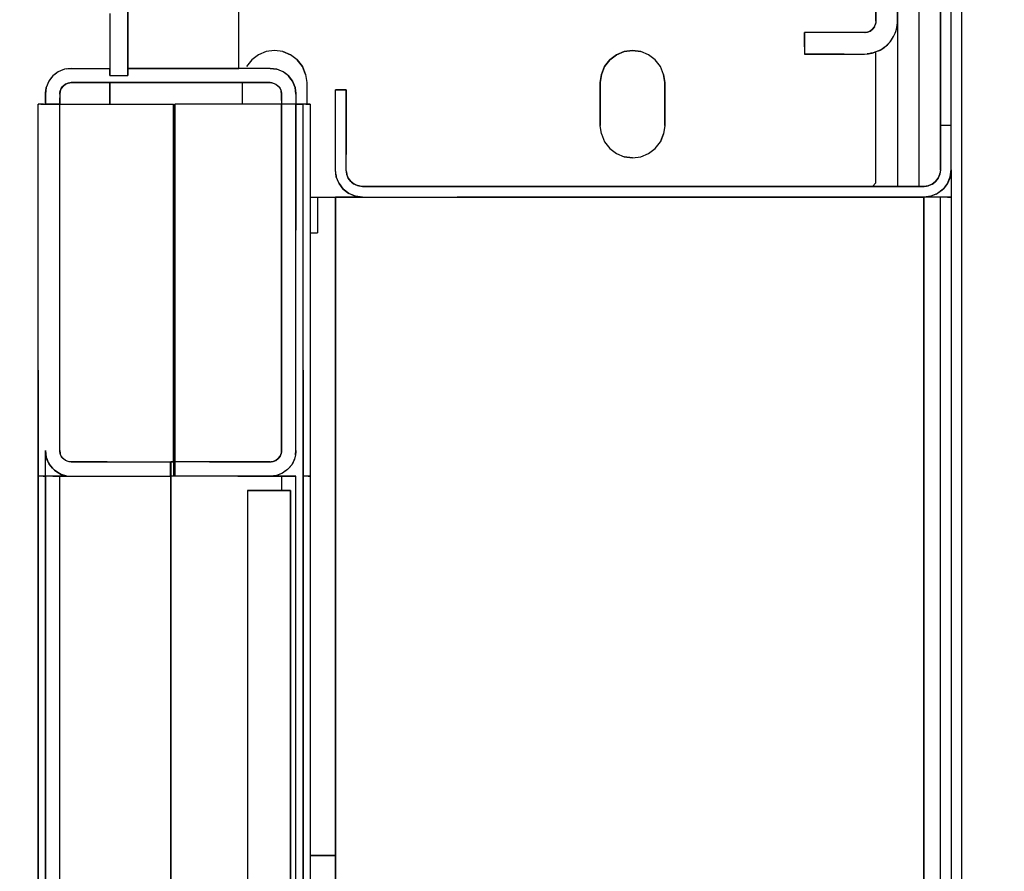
# Model space of a CAD drawing. Extents: x -805 to 3526, y -961 to 1039.
# Tile 379 of 475: x 1259.966 to 1260.104, y 39.404 to 39.523. Entities that reach past the tile are written whole.
import ezdxf

# ---------------------------------------------------------------- set-up
doc = ezdxf.new("R2010")
doc.units = 0
doc.layers.get('0').update_dxf_attribs({"color": 251})
for name, color, linetype in [('TTK-P-Aufzug', 251, 'Continuous'), ('TTK-P-Bahnsteig', 12, 'Continuous'), ('TTK-P-Verm', 251, 'Continuous')]:
    doc.layers.add(name, color=color, linetype=linetype)
doc.layers.add('TTK-P-Treppe unten', color=12, linetype='Continuous', lineweight=25)
doc.styles.add('AKG DIN 6776', font='AKG_DIN67.TTF')
doc.dimstyles.new('TTK', dxfattribs={"dimtxt": 2.5, "dimasz": 2.5, "dimexe": 3.5, "dimexo": 0.1, "dimgap": 1, "dimtad": 1, "dimzin": 0, "dimtxsty": 'AKG DIN 6776', "dimblk": 'OBLIQUE', "dimcen": -0.09, "dimdle": 3, "dimclrd": 256, "dimclre": 256, "dimclrt": 256, "dimadec": 3, "dimazin": 0, "dimtfac": 1, "dimtofl": 0, "dimtmove": 0, "dimatfit": 3, "dimldrblk": 'OBLIQUE', "dimfxl": 7, "dimfxlon": 1, "dimtolj": 1, "dimtzin": 0, "dimlwd": -1, "dimlwe": -1, "dimarcsym": 0})

# ---------------------------------------------------------------- blocks, each defined once
blk = doc.blocks.new('_OBLIQUE')
at = {"color": 0, "linetype": 'ByBlock'}
blk.add_line((-0.5, -0.5), (0.5, 0.5), dxfattribs=at)
blk = doc.blocks.new('*D645')
at = {"layer": 'DEFPOINTS', "color": 0}
for p in [(1259.79808, 39.34555), (1259.49808, 36.0331), (1259.79808, 36.0331)]:
    blk.add_point(p, dxfattribs=at)
at = {"layer": 'TTK-P-Verm'}
for p, q in [((1259.49808, 38.64555), (1259.49808, 39.69555)), ((1259.79808, 38.64555), (1259.79808, 39.69555)), ((1259.19808, 39.34555), (1260.09808, 39.34555))]:
    blk.add_line(p, q, dxfattribs=at)
at = {"layer": 'TTK-P-Verm', "xscale": 0.25, "yscale": 0.25, "zscale": 0.25, "rotation": 180}
blk.add_blockref('_OBLIQUE', (1259.49808, 39.34555), dxfattribs=at)
at = {"layer": 'TTK-P-Verm', "xscale": 0.25, "yscale": 0.25, "zscale": 0.25}
blk.add_blockref('_OBLIQUE', (1259.79808, 39.34555), dxfattribs=at)
at = {"layer": 'TTK-P-Verm', "insert": (1259.64808, 39.58688), "char_height": 0.25, "attachment_point": 5, "style": 'AKG DIN 6776', "bg_fill": 3, "box_fill_scale": 1.1, "bg_fill_color": 256, "bg_fill_true_color": 13158600, "bg_fill_transparency": 0}
blk.add_mtext('\\A1;30', dxfattribs=at)
blk = doc.blocks.new('*D644')
at = {"layer": 'DEFPOINTS', "color": 0}
for p in [(1262.49808, 39.34555), (1259.79808, 39.28428), (1262.49808, 35.72662)]:
    blk.add_point(p, dxfattribs=at)
at = {"layer": 'TTK-P-Treppe unten'}
for p, q in [((1259.79808, 39.29428), (1259.79808, 39.69555)), ((1262.49808, 38.64555), (1262.49808, 39.69555)), ((1259.49808, 39.34555), (1262.79808, 39.34555))]:
    blk.add_line(p, q, dxfattribs=at)
at = {"layer": 'TTK-P-Treppe unten', "xscale": 0.25, "yscale": 0.25, "zscale": 0.25, "rotation": 180}
blk.add_blockref('_OBLIQUE', (1259.79808, 39.34555), dxfattribs=at)
at = {"layer": 'TTK-P-Treppe unten', "xscale": 0.25, "yscale": 0.25, "zscale": 0.25}
blk.add_blockref('_OBLIQUE', (1262.49808, 39.34555), dxfattribs=at)
at = {"layer": 'TTK-P-Treppe unten', "insert": (1261.14808, 39.58943), "char_height": 0.25, "attachment_point": 5, "style": 'AKG DIN 6776', "bg_fill": 3, "box_fill_scale": 1.1, "bg_fill_color": 256, "bg_fill_true_color": 13158600, "bg_fill_transparency": 0}
blk.add_mtext('\\A1;2,70', dxfattribs=at)

msp = doc.modelspace()

# ---------------------------------------------------------------- linework, layer by layer
at = {"layer": 'TTK-P-Aufzug', "color": 251}
for p, q in [((1260.09504, 39.69783), (1260.09504, 39.50783)), ((1260.09504, 39.69783), (1260.09504, 39.50783)), ((1260.09654, 39.50163), (1260.09654, 39.66243)), ((1260.09654, 39.50163), (1260.09654, 39.66243)), ((1260.09504, 39.50783), (1260.09504, 39.65988)), ((1260.09804, 37.64783), (1260.09804, 39.65906)), ((1260.09204, 39.54983), (1260.09204, 39.49932)), ((1260.09204, 39.54983), (1260.09204, 39.49932)), ((1260.08904, 39.52243), (1260.08904, 39.54683)), ((1260.08904, 39.54683), (1260.08904, 39.52243)), ((1260.08904, 39.54331), (1260.08904, 39.52243)), ((1260.08604, 39.5332), (1260.08604, 39.52243)), ((1260.08604, 39.52243), (1260.08604, 39.53176)), ((1260.08604, 39.52243), (1260.08604, 39.53176)), ((1260.09654, 39.50163), (1260.09654, 39.53192)), ((1259.98154, 39.51583), (1259.98154, 39.52663)), ((1259.98154, 39.52663), (1259.98154, 39.51583)), ((1259.99704, 39.51583), (1259.99704, 39.52663)), ((1259.99704, 39.51583), (1259.99704, 39.52663)), ((1259.97904, 39.5235), (1259.97904, 39.51583)), ((1259.97904, 39.52283), (1259.97904, 39.51583)), ((1259.97904, 39.52283), (1259.97904, 39.51583)), ((1259.98154, 39.5229), (1259.98154, 39.51583)), ((1260.08582, 39.52163), (1260.08598, 39.52202)), ((1260.08582, 39.52163), (1260.08598, 39.52202)), ((1260.08582, 39.52163), (1260.08588, 39.52176)), ((1260.08588, 39.52176), (1260.08598, 39.52202)), ((1260.08604, 39.52243), (1260.08598, 39.52202)), ((1260.08604, 39.52243), (1260.08598, 39.52202)), ((1260.08598, 39.52202), (1260.086, 39.52216)), ((1260.08604, 39.52243), (1260.086, 39.52216)), ((1260.08893, 39.52147), (1260.089, 39.52194)), ((1260.08898, 39.52169), (1260.08904, 39.52243)), ((1260.08898, 39.52169), (1260.08904, 39.52243)), ((1260.08904, 39.52243), (1260.089, 39.52195)), ((1260.089, 39.52194), (1260.089, 39.52195)), ((1260.08904, 39.52243), (1260.08904, 39.49933)), ((1260.08904, 39.52243), (1260.08904, 39.49933)), ((1260.08444, 39.52083), (1260.07604, 39.52083)), ((1260.07604, 39.52083), (1260.07604, 39.51783)), ((1260.08444, 39.52083), (1260.07604, 39.52083)), ((1260.07889, 39.52083), (1260.07604, 39.52083)), ((1260.07604, 39.52083), (1260.07604, 39.51783)), ((1260.07604, 39.51885), (1260.07604, 39.52083)), ((1260.08444, 39.52083), (1260.07889, 39.52083)), ((1260.08485, 39.52088), (1260.08444, 39.52083)), ((1260.08444, 39.52083), (1260.08485, 39.52088)), ((1260.08458, 39.52085), (1260.08444, 39.52083)), ((1260.08458, 39.52085), (1260.08485, 39.52088)), ((1260.08524, 39.52104), (1260.08485, 39.52088)), ((1260.08485, 39.52088), (1260.08524, 39.52104)), ((1260.08485, 39.52088), (1260.08498, 39.52094)), ((1260.08498, 39.52094), (1260.08524, 39.52104)), ((1260.08557, 39.5213), (1260.08524, 39.52104)), ((1260.08524, 39.52104), (1260.08557, 39.5213)), ((1260.08524, 39.52104), (1260.08535, 39.52113)), ((1260.08535, 39.52113), (1260.08557, 39.5213)), ((1260.08582, 39.52163), (1260.08557, 39.5213)), ((1260.08557, 39.5213), (1260.08582, 39.52163)), ((1260.08557, 39.5213), (1260.08566, 39.52141)), ((1260.08566, 39.52141), (1260.08582, 39.52163)), ((1260.08846, 39.5202), (1260.08879, 39.52094)), ((1260.08846, 39.5202), (1260.08879, 39.52094)), ((1260.08849, 39.52026), (1260.08871, 39.52074)), ((1260.08871, 39.52074), (1260.0888, 39.52097)), ((1260.08879, 39.52094), (1260.08898, 39.52169)), ((1260.08879, 39.52094), (1260.08898, 39.52169)), ((1260.0888, 39.52097), (1260.08893, 39.52147)), ((1260.08715, 39.51872), (1260.08763, 39.51911)), ((1260.08715, 39.51872), (1260.08763, 39.51911)), ((1260.08719, 39.51874), (1260.0875, 39.519)), ((1260.0875, 39.519), (1260.08767, 39.51916)), ((1260.08763, 39.51911), (1260.08801, 39.51954)), ((1260.08763, 39.51911), (1260.08801, 39.51954)), ((1260.08767, 39.51916), (1260.08793, 39.51944)), ((1260.08793, 39.51944), (1260.08806, 39.5196)), ((1260.08801, 39.51954), (1260.08846, 39.5202)), ((1260.08801, 39.51954), (1260.08846, 39.5202)), ((1260.08806, 39.5196), (1260.08836, 39.52004)), ((1260.08836, 39.52004), (1260.08849, 39.52026)), ((1259.99979, 39.51773), (1259.99886, 39.51701)), ((1259.99979, 39.51773), (1259.99886, 39.51701)), ((1260.00087, 39.51818), (1259.99979, 39.51773)), ((1260.00087, 39.51818), (1259.99979, 39.51773)), ((1260.00204, 39.51833), (1260.00087, 39.51818)), ((1260.00204, 39.51833), (1260.00087, 39.51818)), ((1260.0032, 39.51818), (1260.00204, 39.51833)), ((1260.0032, 39.51818), (1260.00204, 39.51833)), ((1260.00429, 39.51773), (1260.0032, 39.51818)), ((1260.0032, 39.51818), (1260.00429, 39.51773)), ((1260.00522, 39.51701), (1260.00429, 39.51773)), ((1260.00522, 39.51701), (1260.00429, 39.51773)), ((1260.04979, 39.51773), (1260.04886, 39.51701)), ((1260.04886, 39.51701), (1260.04979, 39.51773)), ((1260.05087, 39.51818), (1260.04979, 39.51773)), ((1260.04979, 39.51773), (1260.05087, 39.51818)), ((1260.05204, 39.51833), (1260.05087, 39.51818)), ((1260.05087, 39.51818), (1260.05204, 39.51833)), ((1260.0532, 39.51818), (1260.05204, 39.51833)), ((1260.05204, 39.51833), (1260.0532, 39.51818)), ((1260.05429, 39.51773), (1260.0532, 39.51818)), ((1260.05429, 39.51773), (1260.0532, 39.51818)), ((1260.05522, 39.51701), (1260.05429, 39.51773)), ((1260.05522, 39.51701), (1260.05429, 39.51773)), ((1260.07604, 39.51885), (1260.07604, 39.51783)), ((1260.07604, 39.51783), (1260.08444, 39.51783)), ((1260.07604, 39.51783), (1260.08444, 39.51783)), ((1260.08159, 39.51783), (1260.07604, 39.51783)), ((1260.08159, 39.51783), (1260.08444, 39.51783)), ((1260.08444, 39.51783), (1260.08498, 39.51786)), ((1260.08444, 39.51783), (1260.08498, 39.51786)), ((1260.08444, 39.51783), (1260.0848, 39.51785)), ((1260.08498, 39.51786), (1260.0848, 39.51785)), ((1260.08498, 39.51786), (1260.08552, 39.51796)), ((1260.08552, 39.51796), (1260.08498, 39.51786)), ((1260.08534, 39.51793), (1260.08498, 39.51786)), ((1260.08552, 39.51796), (1260.08534, 39.51793)), ((1260.08552, 39.51796), (1260.08604, 39.51812)), ((1260.08604, 39.51812), (1260.08552, 39.51796)), ((1260.08569, 39.51801), (1260.08552, 39.51796)), ((1260.08604, 39.51812), (1260.08569, 39.51801)), ((1260.08661, 39.51838), (1260.08604, 39.51812)), ((1260.08661, 39.51838), (1260.08604, 39.51812)), ((1260.08642, 39.51829), (1260.08604, 39.51812)), ((1260.08604, 39.49983), (1260.08604, 39.51812)), ((1260.08604, 39.49983), (1260.08604, 39.51812)), ((1260.08642, 39.51829), (1260.08663, 39.51839)), ((1260.08661, 39.51838), (1260.08715, 39.51872)), ((1260.08661, 39.51838), (1260.08715, 39.51872)), ((1260.08663, 39.51839), (1260.08699, 39.51861)), ((1260.08699, 39.51861), (1260.08719, 39.51874)), ((1259.99886, 39.51701), (1259.99814, 39.51608)), ((1259.99886, 39.51701), (1259.99814, 39.51608)), ((1260.00594, 39.51608), (1260.00522, 39.51701)), ((1260.00522, 39.51701), (1260.00594, 39.51608)), ((1260.04886, 39.51701), (1260.04814, 39.51608)), ((1260.04814, 39.51608), (1260.04886, 39.51701)), ((1260.05594, 39.51608), (1260.05522, 39.51701)), ((1260.05594, 39.51608), (1260.05522, 39.51701)), ((1259.97184, 39.51535), (1259.97109, 39.51477)), ((1259.97184, 39.51535), (1259.97109, 39.51477)), ((1259.97136, 39.51498), (1259.97109, 39.51477)), ((1259.97184, 39.51535), (1259.97136, 39.51498)), ((1259.97271, 39.51571), (1259.97184, 39.51535)), ((1259.97271, 39.51571), (1259.97184, 39.51535)), ((1259.97215, 39.51548), (1259.97184, 39.51535)), ((1259.97271, 39.51571), (1259.97215, 39.51548)), ((1259.97364, 39.51583), (1259.97271, 39.51571)), ((1259.97364, 39.51583), (1259.97271, 39.51571)), ((1259.97305, 39.51575), (1259.97271, 39.51571)), ((1259.97305, 39.51575), (1259.97364, 39.51583)), ((1259.97364, 39.51583), (1259.97904, 39.51583)), ((1259.97364, 39.51583), (1259.9756, 39.51583)), ((1259.97364, 39.51583), (1259.97904, 39.51583)), ((1259.9756, 39.51583), (1259.97904, 39.51583)), ((1259.97904, 39.51483), (1259.97904, 39.51583)), ((1259.97904, 39.51583), (1259.97904, 39.51483)), ((1259.97904, 39.51483), (1259.98154, 39.51483)), ((1259.97904, 39.51483), (1259.98154, 39.51483)), ((1259.99704, 39.51583), (1259.98154, 39.51583)), ((1259.98689, 39.51583), (1259.98154, 39.51583)), ((1259.98154, 39.51483), (1259.98154, 39.51583)), ((1259.98154, 39.51583), (1259.99704, 39.51583)), ((1259.98154, 39.51583), (1259.98154, 39.51483)), ((1259.99704, 39.51583), (1259.98689, 39.51583)), ((1260.00144, 39.51583), (1259.99704, 39.51583)), ((1259.99964, 39.51583), (1259.99704, 39.51583)), ((1260.00144, 39.51583), (1259.99704, 39.51583)), ((1260.00144, 39.51583), (1259.99964, 39.51583)), ((1260.00237, 39.51571), (1260.00144, 39.51583)), ((1260.00178, 39.51578), (1260.00144, 39.51583)), ((1260.00144, 39.51583), (1260.00237, 39.51571)), ((1260.00237, 39.51571), (1260.00178, 39.51578)), ((1260.00324, 39.51535), (1260.00237, 39.51571)), ((1260.00269, 39.51558), (1260.00237, 39.51571)), ((1260.00324, 39.51535), (1260.00237, 39.51571)), ((1260.00324, 39.51535), (1260.00269, 39.51558)), ((1260.00398, 39.51477), (1260.00324, 39.51535)), ((1260.00351, 39.51514), (1260.00324, 39.51535)), ((1260.00398, 39.51477), (1260.00324, 39.51535)), ((1260.00398, 39.51477), (1260.00351, 39.51514)), ((1260.00639, 39.51499), (1260.00594, 39.51608)), ((1260.00594, 39.51608), (1260.00639, 39.51499)), ((1260.00639, 39.51499), (1260.00654, 39.51383)), ((1260.00639, 39.51499), (1260.00654, 39.51383)), ((1260.04769, 39.51499), (1260.04754, 39.51383)), ((1260.04754, 39.51383), (1260.04769, 39.51499)), ((1260.04814, 39.51608), (1260.04769, 39.51499)), ((1260.04769, 39.51499), (1260.04814, 39.51608)), ((1260.05639, 39.51499), (1260.05594, 39.51608)), ((1260.05639, 39.51499), (1260.05594, 39.51608)), ((1260.05639, 39.51499), (1260.05654, 39.51383)), ((1260.05654, 39.51383), (1260.05639, 39.51499)), ((1259.97052, 39.51403), (1259.97016, 39.51316)), ((1259.97052, 39.51403), (1259.97016, 39.51316)), ((1259.97029, 39.51348), (1259.97016, 39.51316)), ((1259.97052, 39.51403), (1259.97029, 39.51348)), ((1259.97109, 39.51477), (1259.97052, 39.51403)), ((1259.97109, 39.51477), (1259.97052, 39.51403)), ((1259.97073, 39.5143), (1259.97052, 39.51403)), ((1259.97109, 39.51477), (1259.97073, 39.5143)), ((1259.97251, 39.51336), (1259.97284, 39.51362)), ((1259.97284, 39.51362), (1259.97251, 39.51336)), ((1259.97251, 39.51336), (1259.97272, 39.51352)), ((1259.97272, 39.51352), (1259.97284, 39.51362)), ((1259.97284, 39.51362), (1259.97322, 39.51377)), ((1259.97322, 39.51377), (1259.97284, 39.51362)), ((1259.97284, 39.51362), (1259.97308, 39.51372)), ((1259.97308, 39.51372), (1259.97322, 39.51377)), ((1259.97364, 39.51383), (1259.97322, 39.51377)), ((1259.97364, 39.51383), (1259.97322, 39.51377)), ((1259.97322, 39.51377), (1259.97349, 39.51381)), ((1259.97364, 39.51383), (1259.97349, 39.51381)), ((1260.00144, 39.51383), (1259.97364, 39.51383)), ((1259.99133, 39.51383), (1259.97364, 39.51383)), ((1259.97364, 39.51383), (1260.00144, 39.51383)), ((1259.97904, 39.51083), (1259.97904, 39.51383)), ((1259.97904, 39.51383), (1259.97904, 39.51083)), ((1260.00144, 39.51383), (1259.99133, 39.51383)), ((1259.99754, 39.51383), (1259.99754, 39.51083)), ((1259.99754, 39.51383), (1259.99754, 39.51083)), ((1260.00144, 39.51383), (1260.00185, 39.51377)), ((1260.0017, 39.51379), (1260.00144, 39.51383)), ((1260.00144, 39.51383), (1260.00185, 39.51377)), ((1260.0017, 39.51379), (1260.00185, 39.51377)), ((1260.00185, 39.51377), (1260.00224, 39.51362)), ((1260.00185, 39.51377), (1260.0021, 39.51367)), ((1260.00185, 39.51377), (1260.00224, 39.51362)), ((1260.0021, 39.51367), (1260.00224, 39.51362)), ((1260.00224, 39.51362), (1260.00257, 39.51336)), ((1260.00224, 39.51362), (1260.00245, 39.51345)), ((1260.00224, 39.51362), (1260.00257, 39.51336)), ((1260.00245, 39.51345), (1260.00257, 39.51336)), ((1260.00456, 39.51403), (1260.00398, 39.51477)), ((1260.00419, 39.5145), (1260.00398, 39.51477)), ((1260.00398, 39.51477), (1260.00456, 39.51403)), ((1260.00456, 39.51403), (1260.00419, 39.5145)), ((1260.00492, 39.51316), (1260.00456, 39.51403)), ((1260.00469, 39.51371), (1260.00456, 39.51403)), ((1260.00456, 39.51403), (1260.00492, 39.51316)), ((1260.00492, 39.51316), (1260.00469, 39.51371)), ((1260.00654, 39.51383), (1260.00654, 39.51083)), ((1260.00654, 39.51383), (1260.00654, 39.51083)), ((1260.04754, 39.51383), (1260.04754, 39.50783)), ((1260.04754, 39.50783), (1260.04754, 39.51383)), ((1260.05654, 39.51383), (1260.05654, 39.50783)), ((1260.05654, 39.50783), (1260.05654, 39.51383)), ((1259.97004, 39.51223), (1259.97016, 39.51316)), ((1259.97016, 39.51316), (1259.97004, 39.51223)), ((1259.97004, 39.51223), (1259.97008, 39.51257)), ((1259.97004, 39.51134), (1259.97004, 39.51223)), ((1259.97004, 39.51083), (1259.97004, 39.51223)), ((1259.97004, 39.51223), (1259.97004, 39.51083)), ((1259.97016, 39.51316), (1259.97008, 39.51257)), ((1259.97204, 39.51223), (1259.97209, 39.51264)), ((1259.97209, 39.51264), (1259.97204, 39.51223)), ((1259.97207, 39.51249), (1259.97204, 39.51223)), ((1259.97204, 39.51223), (1259.97204, 39.51083)), ((1259.97204, 39.51223), (1259.97204, 39.51172)), ((1259.97204, 39.51223), (1259.97204, 39.51083)), ((1259.97207, 39.51249), (1259.97209, 39.51264)), ((1259.97209, 39.51264), (1259.97225, 39.51303)), ((1259.97225, 39.51303), (1259.97209, 39.51264)), ((1259.97209, 39.51264), (1259.9722, 39.51289)), ((1259.9722, 39.51289), (1259.97225, 39.51303)), ((1259.97225, 39.51303), (1259.97251, 39.51336)), ((1259.97251, 39.51336), (1259.97225, 39.51303)), ((1259.97225, 39.51303), (1259.97241, 39.51324)), ((1259.97241, 39.51324), (1259.97251, 39.51336)), ((1260.00257, 39.51336), (1260.00282, 39.51303)), ((1260.00257, 39.51336), (1260.00273, 39.51315)), ((1260.00257, 39.51336), (1260.00282, 39.51303)), ((1260.00273, 39.51315), (1260.00282, 39.51303)), ((1260.00282, 39.51303), (1260.00298, 39.51264)), ((1260.00282, 39.51303), (1260.00293, 39.51278)), ((1260.00282, 39.51303), (1260.00298, 39.51264)), ((1260.00293, 39.51278), (1260.00298, 39.51264)), ((1260.00304, 39.51223), (1260.00298, 39.51264)), ((1260.00298, 39.51264), (1260.00302, 39.51238)), ((1260.00298, 39.51264), (1260.00304, 39.51223)), ((1260.00304, 39.51223), (1260.00302, 39.51238)), ((1260.00304, 39.51223), (1260.00304, 39.51083)), ((1260.00304, 39.51134), (1260.00304, 39.51223)), ((1260.00304, 39.51223), (1260.00304, 39.51083)), ((1260.00504, 39.51223), (1260.00492, 39.51316)), ((1260.00496, 39.51282), (1260.00492, 39.51316)), ((1260.00492, 39.51316), (1260.00504, 39.51223)), ((1260.00496, 39.51282), (1260.00504, 39.51223)), ((1260.00504, 39.51223), (1260.00504, 39.51083)), ((1260.00504, 39.51223), (1260.00504, 39.51172)), ((1260.00504, 39.51223), (1260.00504, 39.51083)), ((1260.01054, 39.50163), (1260.01054, 39.51283)), ((1260.01054, 39.51067), (1260.01054, 39.51283)), ((1260.01204, 39.51283), (1260.01054, 39.51283)), ((1260.01054, 39.51283), (1260.01175, 39.51283)), ((1260.01054, 39.50163), (1260.01054, 39.51283)), ((1260.01054, 39.51283), (1260.01204, 39.51283)), ((1260.01175, 39.51283), (1260.01204, 39.51283)), ((1260.01204, 39.50163), (1260.01204, 39.51283)), ((1260.01204, 39.50163), (1260.01204, 39.51283)), ((1260.01204, 39.51283), (1260.01204, 39.50379)), ((1259.96913, 39.51083), (1259.96904, 39.51083)), ((1259.96904, 39.47365), (1259.96904, 39.51083)), ((1259.9694, 39.51083), (1259.96904, 39.51083)), ((1259.96904, 39.51083), (1259.96913, 39.51083)), ((1259.96904, 39.45883), (1259.96904, 39.51083)), ((1259.96939, 39.51083), (1259.96913, 39.51083)), ((1259.96939, 39.51083), (1259.96913, 39.51083)), ((1259.9698, 39.51083), (1259.96939, 39.51083)), ((1259.9698, 39.51083), (1259.96939, 39.51083)), ((1259.9694, 39.51083), (1259.97004, 39.51083)), ((1259.97004, 39.51134), (1259.97004, 39.51083)), ((1259.97004, 39.51083), (1259.97204, 39.51083)), ((1259.97204, 39.51083), (1259.97004, 39.51083)), ((1259.97204, 39.51083), (1259.97204, 39.51172)), ((1259.97204, 39.46243), (1259.97204, 39.51083)), ((1259.97204, 39.46243), (1259.97204, 39.51083)), ((1259.97204, 39.51083), (1259.98794, 39.51083)), ((1259.97204, 39.49324), (1259.97204, 39.51083)), ((1259.97204, 39.51083), (1259.98794, 39.51083)), ((1259.98794, 39.51083), (1259.98794, 39.46083)), ((1259.98794, 39.46083), (1259.98794, 39.51083)), ((1259.98814, 39.46083), (1259.98814, 39.51083)), ((1260.00304, 39.51083), (1259.98814, 39.51083)), ((1259.98814, 39.51083), (1259.98814, 39.46083)), ((1260.00304, 39.51083), (1259.98814, 39.51083)), ((1260.00304, 39.51134), (1260.00304, 39.51083)), ((1260.00304, 39.46243), (1260.00304, 39.51083)), ((1260.00304, 39.51083), (1260.00304, 39.46243)), ((1260.00304, 39.51083), (1260.00304, 39.48002)), ((1260.00504, 39.51083), (1260.00304, 39.51083)), ((1260.00504, 39.51083), (1260.00304, 39.51083)), ((1260.00504, 39.51172), (1260.00504, 39.51083)), ((1260.00504, 39.46243), (1260.00504, 39.51083)), ((1260.00504, 39.46243), (1260.00504, 39.51083)), ((1260.00504, 39.51083), (1260.00537, 39.51083)), ((1260.00504, 39.51083), (1260.00504, 39.49324)), ((1260.00537, 39.51083), (1260.00504, 39.51083)), ((1260.00537, 39.51083), (1260.00565, 39.51083)), ((1260.00565, 39.51083), (1260.00537, 39.51083)), ((1260.00565, 39.51083), (1260.00586, 39.51083)), ((1260.00586, 39.51083), (1260.00565, 39.51083)), ((1260.00586, 39.51083), (1260.00599, 39.51083)), ((1260.00599, 39.51083), (1260.00586, 39.51083)), ((1260.00599, 39.51083), (1260.00604, 39.51083)), ((1260.00604, 39.51083), (1260.00599, 39.51083)), ((1260.00604, 39.47365), (1260.00604, 39.51083)), ((1260.0064, 39.51083), (1260.00604, 39.51083)), ((1260.00604, 39.45883), (1260.00604, 39.51083)), ((1260.00669, 39.51083), (1260.00628, 39.51083)), ((1260.00669, 39.51083), (1260.00628, 39.51083)), ((1260.0064, 39.51083), (1260.00704, 39.51083)), ((1260.00695, 39.51083), (1260.00669, 39.51083)), ((1260.00669, 39.51083), (1260.00695, 39.51083)), ((1260.00704, 39.51083), (1260.00695, 39.51083)), ((1260.00704, 39.51083), (1260.00695, 39.51083)), ((1260.00704, 39.51083), (1260.00704, 39.47365)), ((1260.00704, 39.51083), (1260.00704, 39.45883)), ((1260.01054, 39.50163), (1260.01054, 39.51067)), ((1260.04769, 39.50666), (1260.04754, 39.50783)), ((1260.04769, 39.50666), (1260.04754, 39.50783)), ((1260.04769, 39.50666), (1260.04814, 39.50558)), ((1260.04769, 39.50666), (1260.04814, 39.50558)), ((1260.05594, 39.50558), (1260.05639, 39.50666)), ((1260.05639, 39.50666), (1260.05594, 39.50558)), ((1260.05654, 39.50783), (1260.05639, 39.50666)), ((1260.05654, 39.50783), (1260.05639, 39.50666)), ((1260.09504, 39.50163), (1260.09504, 39.50783)), ((1260.09504, 39.50664), (1260.09504, 39.50783)), ((1260.09654, 39.50783), (1260.09504, 39.50783)), ((1260.09654, 39.50783), (1260.09504, 39.50783)), ((1260.09504, 39.50783), (1260.09504, 39.50163)), ((1260.09504, 39.50163), (1260.09504, 39.50664)), ((1260.04814, 39.50558), (1260.04886, 39.50465)), ((1260.04814, 39.50558), (1260.04886, 39.50465)), ((1260.05522, 39.50465), (1260.05594, 39.50558)), ((1260.05522, 39.50465), (1260.05594, 39.50558)), ((1260.04886, 39.50465), (1260.04979, 39.50393)), ((1260.04886, 39.50465), (1260.04979, 39.50393)), ((1260.04979, 39.50393), (1260.05087, 39.50348)), ((1260.04979, 39.50393), (1260.05087, 39.50348)), ((1260.0532, 39.50348), (1260.05429, 39.50393)), ((1260.0532, 39.50348), (1260.05429, 39.50393)), ((1260.05429, 39.50393), (1260.05522, 39.50465)), ((1260.05429, 39.50393), (1260.05522, 39.50465)), ((1260.01204, 39.50163), (1260.01204, 39.50379)), ((1260.05087, 39.50348), (1260.05204, 39.50333)), ((1260.05204, 39.50333), (1260.05087, 39.50348)), ((1260.05204, 39.50333), (1260.0532, 39.50348)), ((1260.05204, 39.50333), (1260.0532, 39.50348)), ((1260.01067, 39.50065), (1260.01054, 39.50163)), ((1260.01064, 39.50084), (1260.01054, 39.50163)), ((1260.01067, 39.50065), (1260.01054, 39.50163)), ((1260.01205, 39.50151), (1260.01204, 39.50163)), ((1260.01212, 39.50103), (1260.01204, 39.50163)), ((1260.01212, 39.50103), (1260.01204, 39.50163)), ((1260.01205, 39.50151), (1260.01212, 39.50103)), ((1260.09504, 39.50163), (1260.09496, 39.50103)), ((1260.09504, 39.50163), (1260.09496, 39.50103)), ((1260.09496, 39.50103), (1260.09498, 39.50115)), ((1260.09504, 39.50163), (1260.09498, 39.50115)), ((1260.09641, 39.50065), (1260.09654, 39.50163)), ((1260.09654, 39.50163), (1260.09641, 39.50065)), ((1260.09651, 39.50145), (1260.09641, 39.50065)), ((1260.09651, 39.50145), (1260.09654, 39.50163)), ((1260.09654, 39.50163), (1260.09654, 39.49783)), ((1260.01064, 39.50084), (1260.01067, 39.50065)), ((1260.01105, 39.49973), (1260.01067, 39.50065)), ((1260.01097, 39.49991), (1260.01067, 39.50065)), ((1260.01105, 39.49973), (1260.01067, 39.50065)), ((1260.01097, 39.49991), (1260.01105, 39.49973)), ((1260.01105, 39.49973), (1260.01165, 39.49894)), ((1260.01154, 39.49909), (1260.01105, 39.49973)), ((1260.01165, 39.49894), (1260.01105, 39.49973)), ((1260.01216, 39.50093), (1260.01212, 39.50103)), ((1260.01235, 39.50048), (1260.01212, 39.50103)), ((1260.01235, 39.50048), (1260.01212, 39.50103)), ((1260.01216, 39.50093), (1260.01235, 39.50048)), ((1260.01242, 39.50039), (1260.01235, 39.50048)), ((1260.01271, 39.5), (1260.01235, 39.50048)), ((1260.01271, 39.5), (1260.01235, 39.50048)), ((1260.01242, 39.50039), (1260.01271, 39.5)), ((1260.0128, 39.49993), (1260.01271, 39.5)), ((1260.01319, 39.49964), (1260.01271, 39.5)), ((1260.01319, 39.49964), (1260.01271, 39.5)), ((1260.0128, 39.49993), (1260.01319, 39.49964)), ((1260.08554, 39.49933), (1260.08604, 39.49983)), ((1260.08554, 39.49933), (1260.08604, 39.49983)), ((1260.09389, 39.49964), (1260.09437, 39.5)), ((1260.09437, 39.5), (1260.09389, 39.49964)), ((1260.09389, 39.49964), (1260.09398, 39.49971)), ((1260.09398, 39.49971), (1260.09437, 39.5)), ((1260.09437, 39.5), (1260.09473, 39.50048)), ((1260.09473, 39.50048), (1260.09437, 39.5)), ((1260.09437, 39.5), (1260.09444, 39.50009)), ((1260.09444, 39.50009), (1260.09473, 39.50048)), ((1260.09473, 39.50048), (1260.09496, 39.50103)), ((1260.09496, 39.50103), (1260.09473, 39.50048)), ((1260.09473, 39.50048), (1260.09477, 39.50059)), ((1260.09477, 39.50059), (1260.09496, 39.50103)), ((1260.09603, 39.49973), (1260.09543, 39.49894)), ((1260.09603, 39.49973), (1260.09543, 39.49894)), ((1260.09591, 39.49958), (1260.09603, 39.49973)), ((1260.09603, 39.49973), (1260.09641, 39.50065)), ((1260.09641, 39.50065), (1260.09603, 39.49973)), ((1260.09634, 39.50047), (1260.09603, 39.49973)), ((1260.09634, 39.50047), (1260.09641, 39.50065)), ((1260.01154, 39.49909), (1260.01165, 39.49894)), ((1260.01165, 39.49894), (1260.01244, 39.49834)), ((1260.01229, 39.49845), (1260.01165, 39.49894)), ((1260.01244, 39.49834), (1260.01165, 39.49894)), ((1260.01229, 39.49845), (1260.01244, 39.49834)), ((1260.01336, 39.49796), (1260.01244, 39.49834)), ((1260.01318, 39.49803), (1260.01244, 39.49834)), ((1260.01336, 39.49796), (1260.01244, 39.49834)), ((1260.0133, 39.49959), (1260.01319, 39.49964)), ((1260.01374, 39.49941), (1260.01319, 39.49964)), ((1260.01374, 39.49941), (1260.01319, 39.49964)), ((1260.0133, 39.49959), (1260.01374, 39.49941)), ((1260.01386, 39.49939), (1260.01374, 39.49941)), ((1260.01434, 39.49933), (1260.01374, 39.49941)), ((1260.01434, 39.49933), (1260.01374, 39.49941)), ((1260.01386, 39.49939), (1260.01434, 39.49933)), ((1260.01434, 39.49933), (1260.07764, 39.49933)), ((1260.01434, 39.49933), (1260.09274, 39.49933)), ((1260.09274, 39.49933), (1260.01434, 39.49933)), ((1260.09274, 39.49933), (1260.07764, 39.49933)), ((1260.09333, 39.49941), (1260.09274, 39.49933)), ((1260.09333, 39.49941), (1260.09274, 39.49933)), ((1260.09285, 39.49934), (1260.09274, 39.49933)), ((1260.09285, 39.49934), (1260.09333, 39.49941)), ((1260.09389, 39.49964), (1260.09333, 39.49941)), ((1260.09389, 39.49964), (1260.09333, 39.49941)), ((1260.09344, 39.49945), (1260.09333, 39.49941)), ((1260.09344, 39.49945), (1260.09389, 39.49964)), ((1260.09464, 39.49834), (1260.09372, 39.49796)), ((1260.09464, 39.49834), (1260.09372, 39.49796)), ((1260.09446, 39.49827), (1260.09464, 39.49834)), ((1260.09543, 39.49894), (1260.09464, 39.49834)), ((1260.09543, 39.49894), (1260.09464, 39.49834)), ((1260.09527, 39.49883), (1260.09464, 39.49834)), ((1260.09527, 39.49883), (1260.09543, 39.49894)), ((1260.09591, 39.49958), (1260.09543, 39.49894)), ((1260.00704, 39.49783), (1260.01054, 39.49783)), ((1260.00704, 39.49783), (1260.01054, 39.49783)), ((1260.00804, 39.49783), (1260.00804, 39.49283)), ((1260.00804, 39.49783), (1260.00804, 39.49283)), ((1260.01054, 39.49783), (1260.01067, 39.49783)), ((1260.01054, 37.39783), (1260.01054, 39.49783)), ((1260.01067, 39.49783), (1260.01054, 39.49783)), ((1260.01054, 39.49783), (1260.01054, 37.39783)), ((1260.01067, 39.49783), (1260.01105, 39.49783)), ((1260.01105, 39.49783), (1260.01067, 39.49783)), ((1260.01105, 39.49783), (1260.01165, 39.49783)), ((1260.01165, 39.49783), (1260.01105, 39.49783)), ((1260.01165, 39.49783), (1260.01244, 39.49783)), ((1260.01244, 39.49783), (1260.01165, 39.49783)), ((1260.01244, 39.49783), (1260.01336, 39.49783)), ((1260.01336, 39.49783), (1260.01244, 39.49783)), ((1260.01318, 39.49803), (1260.01336, 39.49796)), ((1260.01356, 39.49793), (1260.01336, 39.49796)), ((1260.01336, 39.49796), (1260.01434, 39.49783)), ((1260.01434, 39.49783), (1260.01336, 39.49796)), ((1260.01434, 39.49783), (1260.01336, 39.49783)), ((1260.01336, 39.49783), (1260.01434, 39.49783)), ((1260.01434, 39.49783), (1260.01356, 39.49793)), ((1260.01434, 39.49783), (1260.02753, 39.49783)), ((1260.01434, 39.49783), (1260.09274, 39.49783)), ((1260.01434, 39.49783), (1260.09274, 39.49783)), ((1260.09274, 39.49783), (1260.02753, 39.49783)), ((1260.09372, 39.49796), (1260.09274, 39.49783)), ((1260.09372, 39.49796), (1260.09274, 39.49783)), ((1260.09352, 39.49793), (1260.09274, 39.49783)), ((1260.09274, 39.49783), (1260.09274, 37.39783)), ((1260.09274, 37.39783), (1260.09274, 39.49783)), ((1260.09372, 39.49783), (1260.09274, 39.49783)), ((1260.09372, 39.49783), (1260.09274, 39.49783)), ((1260.09372, 39.49796), (1260.09352, 39.49793)), ((1260.09446, 39.49827), (1260.09372, 39.49796)), ((1260.09464, 39.49783), (1260.09372, 39.49783)), ((1260.09464, 39.49783), (1260.09372, 39.49783)), ((1260.09543, 39.49783), (1260.09464, 39.49783)), ((1260.09543, 39.49783), (1260.09464, 39.49783)), ((1260.09504, 37.39083), (1260.09504, 39.49783)), ((1260.09603, 39.49783), (1260.09543, 39.49783)), ((1260.09603, 39.49783), (1260.09543, 39.49783)), ((1260.09603, 39.49783), (1260.09641, 39.49783)), ((1260.09641, 39.49783), (1260.09603, 39.49783)), ((1260.09654, 39.49783), (1260.09641, 39.49783)), ((1260.09641, 39.49783), (1260.09654, 39.49783)), ((1260.09654, 39.49783), (1260.09654, 37.59877)), ((1259.97204, 39.46243), (1259.97204, 39.49324)), ((1260.00504, 39.46243), (1260.00504, 39.49324)), ((1260.00704, 39.49283), (1260.00804, 39.49283)), ((1260.00704, 39.49283), (1260.00804, 39.49283)), ((1260.00304, 39.46243), (1260.00304, 39.48002)), ((1259.96904, 39.47365), (1259.96904, 39.45883)), ((1260.00604, 39.47365), (1260.00604, 39.45883)), ((1260.00704, 39.47365), (1260.00704, 39.45883)), ((1259.97017, 39.46146), (1259.97004, 39.46243)), ((1259.97004, 39.46243), (1259.97008, 39.4621)), ((1259.97004, 39.46243), (1259.97017, 39.46146)), ((1259.97004, 39.45986), (1259.97004, 39.46243)), ((1259.97004, 39.45883), (1259.97004, 39.46243)), ((1259.97008, 39.4621), (1259.97017, 39.46148)), ((1259.97017, 39.46148), (1259.97028, 39.46118)), ((1259.97035, 39.46098), (1259.97017, 39.46146)), ((1259.97017, 39.46146), (1259.97035, 39.46098)), ((1259.97209, 39.46202), (1259.97204, 39.46243)), ((1259.97206, 39.46228), (1259.97204, 39.46243)), ((1259.97204, 39.46243), (1259.97209, 39.46202)), ((1259.97209, 39.46202), (1259.97206, 39.46228)), ((1259.97225, 39.46163), (1259.97209, 39.46202)), ((1259.97215, 39.46188), (1259.97209, 39.46202)), ((1259.97225, 39.46163), (1259.97209, 39.46202)), ((1259.97225, 39.46163), (1259.97215, 39.46188)), ((1259.97251, 39.4613), (1259.97225, 39.46163)), ((1259.97235, 39.46151), (1259.97225, 39.46163)), ((1259.97251, 39.4613), (1259.97225, 39.46163)), ((1259.97251, 39.4613), (1259.97235, 39.46151)), ((1259.97284, 39.46104), (1259.97251, 39.4613)), ((1259.97263, 39.46121), (1259.97251, 39.4613)), ((1259.97284, 39.46104), (1259.97251, 39.4613)), ((1259.97284, 39.46104), (1259.97263, 39.46121)), ((1260.00257, 39.4613), (1260.00224, 39.46104)), ((1260.00224, 39.46104), (1260.00257, 39.4613)), ((1260.00257, 39.4613), (1260.00236, 39.46114)), ((1260.00282, 39.46163), (1260.00257, 39.4613)), ((1260.00257, 39.4613), (1260.00282, 39.46163)), ((1260.00266, 39.46142), (1260.00257, 39.4613)), ((1260.00282, 39.46163), (1260.00266, 39.46142)), ((1260.00298, 39.46202), (1260.00282, 39.46163)), ((1260.00282, 39.46163), (1260.00298, 39.46202)), ((1260.00288, 39.46177), (1260.00282, 39.46163)), ((1260.00298, 39.46202), (1260.00288, 39.46177)), ((1260.00304, 39.46243), (1260.00298, 39.46202)), ((1260.00304, 39.46243), (1260.00298, 39.46202)), ((1260.003, 39.46217), (1260.00298, 39.46202)), ((1260.003, 39.46217), (1260.00304, 39.46243)), ((1260.00483, 39.46123), (1260.00466, 39.46082)), ((1260.00483, 39.46123), (1260.00466, 39.46082)), ((1260.00477, 39.46108), (1260.00483, 39.46123)), ((1260.00499, 39.46183), (1260.00483, 39.46123)), ((1260.00499, 39.46183), (1260.00483, 39.46123)), ((1260.00489, 39.46145), (1260.00483, 39.46123)), ((1260.00499, 39.46183), (1260.00489, 39.46145)), ((1260.00504, 39.46243), (1260.00499, 39.46183)), ((1260.00499, 39.46183), (1260.00504, 39.46243)), ((1260.00502, 39.46221), (1260.00499, 39.46183)), ((1260.00502, 39.46221), (1260.00504, 39.46243)), ((1259.97004, 39.45883), (1259.97004, 39.45986)), ((1259.97028, 39.46118), (1259.9704, 39.46086)), ((1259.97035, 39.46098), (1259.97028, 39.46118)), ((1259.97058, 39.46053), (1259.97035, 39.46098)), ((1259.97035, 39.46098), (1259.97058, 39.46053)), ((1259.97035, 39.46098), (1259.9704, 39.46086)), ((1259.9704, 39.46086), (1259.97056, 39.46057)), ((1259.97056, 39.46057), (1259.97063, 39.46045)), ((1259.97104, 39.45994), (1259.97058, 39.46053)), ((1259.97058, 39.46053), (1259.97104, 39.45994)), ((1259.97058, 39.46053), (1259.97063, 39.46045)), ((1259.97063, 39.46045), (1259.97092, 39.46008)), ((1259.97092, 39.46008), (1259.97102, 39.45996)), ((1259.97104, 39.45994), (1259.97092, 39.46008)), ((1259.97102, 39.45996), (1259.97113, 39.45985)), ((1259.97133, 39.45967), (1259.97104, 39.45994)), ((1259.97104, 39.45994), (1259.97133, 39.45967)), ((1259.97113, 39.45985), (1259.97132, 39.45968)), ((1259.97322, 39.46088), (1259.97284, 39.46104)), ((1259.97298, 39.46099), (1259.97284, 39.46104)), ((1259.97322, 39.46088), (1259.97284, 39.46104)), ((1259.97322, 39.46088), (1259.97298, 39.46099)), ((1259.97364, 39.46083), (1259.97322, 39.46088)), ((1259.97338, 39.46086), (1259.97322, 39.46088)), ((1259.97364, 39.46083), (1259.97322, 39.46088)), ((1259.97364, 39.46083), (1259.97338, 39.46086)), ((1259.97869, 39.46083), (1259.97364, 39.46083)), ((1259.97364, 39.46083), (1259.98753, 39.46083)), ((1259.97364, 39.46083), (1259.98753, 39.46083)), ((1259.97869, 39.46083), (1259.98753, 39.46083)), ((1259.98753, 39.45945), (1259.98753, 39.46083)), ((1259.98753, 39.46083), (1259.98753, 39.45883)), ((1259.98753, 39.46083), (1259.98753, 39.45883)), ((1259.98794, 39.46083), (1259.98755, 39.46083)), ((1259.9878, 39.46083), (1259.98755, 39.46083)), ((1259.98755, 39.45945), (1259.98755, 39.46083)), ((1259.98755, 39.46083), (1259.98755, 39.45883)), ((1259.98755, 39.46083), (1259.98755, 39.45883)), ((1259.98755, 39.46083), (1259.98794, 39.46083)), ((1259.98792, 39.46083), (1259.9878, 39.46083)), ((1259.99297, 39.46083), (1259.98792, 39.46083)), ((1259.98794, 39.46083), (1259.98814, 39.46083)), ((1259.98794, 39.46083), (1259.98794, 39.45883)), ((1259.98814, 39.46083), (1259.98794, 39.46083)), ((1259.98794, 39.46083), (1259.98794, 39.45883)), ((1259.98814, 39.45883), (1259.98814, 39.46083)), ((1260.00144, 39.46083), (1259.98814, 39.46083)), ((1259.98814, 39.46083), (1259.98814, 39.45883)), ((1260.00144, 39.46083), (1259.98814, 39.46083)), ((1259.99297, 39.46083), (1260.00144, 39.46083)), ((1260.00144, 39.46083), (1260.00185, 39.46088)), ((1260.00144, 39.46083), (1260.00185, 39.46088)), ((1260.00144, 39.46083), (1260.00159, 39.46085)), ((1260.00185, 39.46088), (1260.00159, 39.46085)), ((1260.00224, 39.46104), (1260.00185, 39.46088)), ((1260.00185, 39.46088), (1260.00224, 39.46104)), ((1260.00199, 39.46094), (1260.00185, 39.46088)), ((1260.00224, 39.46104), (1260.00199, 39.46094)), ((1260.00236, 39.46114), (1260.00224, 39.46104)), ((1260.00444, 39.46044), (1260.00386, 39.45977)), ((1260.00444, 39.46044), (1260.00386, 39.45977)), ((1260.00407, 39.46001), (1260.00386, 39.45977)), ((1260.00444, 39.46044), (1260.00407, 39.46001)), ((1260.00444, 39.46044), (1260.00466, 39.46082)), ((1260.00466, 39.46082), (1260.00444, 39.46044)), ((1260.00452, 39.46058), (1260.00444, 39.46044)), ((1260.00466, 39.46082), (1260.00452, 39.46058)), ((1260.00477, 39.46108), (1260.00466, 39.46082)), ((1259.97004, 39.45883), (1259.96904, 39.45883)), ((1259.96904, 37.64783), (1259.96904, 39.45883)), ((1259.96973, 39.45883), (1259.96904, 39.45883)), ((1259.97004, 39.45883), (1259.96904, 39.45883)), ((1259.96904, 39.45883), (1259.96904, 37.64783)), ((1259.96973, 39.45883), (1259.97004, 39.45883)), ((1259.97004, 39.45883), (1259.97016, 39.45883)), ((1259.97016, 39.45883), (1259.97004, 39.45883)), ((1259.97004, 37.64783), (1259.97004, 39.45883)), ((1259.97004, 39.45883), (1259.97004, 37.64783)), ((1259.97052, 39.45883), (1259.97016, 39.45883)), ((1259.97052, 39.45883), (1259.97016, 39.45883)), ((1259.97109, 39.45883), (1259.97052, 39.45883)), ((1259.97109, 39.45883), (1259.97052, 39.45883)), ((1259.97109, 39.45883), (1259.97184, 39.45883)), ((1259.97184, 39.45883), (1259.97109, 39.45883)), ((1259.97132, 39.45968), (1259.97144, 39.45958)), ((1259.97164, 39.45944), (1259.97133, 39.45967)), ((1259.97133, 39.45967), (1259.97164, 39.45944)), ((1259.97144, 39.45958), (1259.97164, 39.45944)), ((1259.97226, 39.4591), (1259.97164, 39.45944)), ((1259.97164, 39.45944), (1259.97226, 39.4591)), ((1259.97164, 39.45944), (1259.97186, 39.45932)), ((1259.97184, 39.45883), (1259.97271, 39.45883)), ((1259.97271, 39.45883), (1259.97184, 39.45883)), ((1259.97186, 39.45932), (1259.97226, 39.4591)), ((1259.97204, 37.64783), (1259.97204, 39.45883)), ((1259.97294, 39.4589), (1259.97226, 39.4591)), ((1259.97226, 39.4591), (1259.97294, 39.4589)), ((1259.97226, 39.4591), (1259.97251, 39.45903)), ((1259.97251, 39.45903), (1259.97294, 39.4589)), ((1259.97271, 39.45883), (1259.97364, 39.45883)), ((1259.97271, 39.45883), (1259.97364, 39.45883)), ((1259.97294, 39.4589), (1259.97342, 39.45885)), ((1259.97342, 39.45885), (1259.97364, 39.45883)), ((1259.97364, 39.45883), (1259.98753, 39.45883)), ((1259.97364, 39.45883), (1259.98753, 39.45883)), ((1259.97364, 39.45883), (1259.98302, 39.45883)), ((1259.98302, 39.45883), (1259.98753, 39.45883)), ((1259.98753, 39.45883), (1259.98753, 39.45945)), ((1259.98753, 39.45883), (1259.98753, 37.64783)), ((1259.98753, 39.45883), (1259.98753, 37.64783)), ((1259.98755, 39.45945), (1259.98755, 39.45883)), ((1259.99693, 39.45883), (1259.98755, 39.45883)), ((1260.00144, 39.45883), (1259.98755, 39.45883)), ((1260.00144, 39.45883), (1259.98755, 39.45883)), ((1259.98755, 37.64783), (1259.98755, 39.45883)), ((1259.98755, 39.45883), (1259.98755, 37.64783)), ((1259.99693, 39.45883), (1260.00144, 39.45883)), ((1260.00232, 39.45894), (1260.00144, 39.45883)), ((1260.00232, 39.45894), (1260.00144, 39.45883)), ((1260.00144, 39.45883), (1260.00171, 39.45886)), ((1260.00237, 39.45883), (1260.00144, 39.45883)), ((1260.00144, 39.45883), (1260.00237, 39.45883)), ((1260.00232, 39.45894), (1260.00171, 39.45886)), ((1260.00314, 39.45926), (1260.00232, 39.45894)), ((1260.00314, 39.45926), (1260.00232, 39.45894)), ((1260.00262, 39.45905), (1260.00232, 39.45894)), ((1260.00324, 39.45883), (1260.00237, 39.45883)), ((1260.00237, 39.45883), (1260.00324, 39.45883)), ((1260.00314, 39.45926), (1260.00262, 39.45905)), ((1260.00304, 39.45883), (1260.00304, 39.45683)), ((1260.00386, 39.45977), (1260.00314, 39.45926)), ((1260.00386, 39.45977), (1260.00314, 39.45926)), ((1260.0034, 39.45944), (1260.00314, 39.45926)), ((1260.00398, 39.45883), (1260.00324, 39.45883)), ((1260.00324, 39.45883), (1260.00398, 39.45883)), ((1260.00386, 39.45977), (1260.0034, 39.45944)), ((1260.00456, 39.45883), (1260.00398, 39.45883)), ((1260.00398, 39.45883), (1260.00456, 39.45883)), ((1260.00492, 39.45883), (1260.00456, 39.45883)), ((1260.00456, 39.45883), (1260.00492, 39.45883)), ((1260.00492, 39.45883), (1260.00504, 39.45883)), ((1260.00504, 39.45883), (1260.00492, 39.45883)), ((1260.00504, 37.64783), (1260.00504, 39.45883)), ((1260.00704, 39.45883), (1260.00604, 39.45883)), ((1260.00604, 37.64783), (1260.00604, 39.45883)), ((1260.00673, 39.45883), (1260.00604, 39.45883)), ((1260.00704, 39.45883), (1260.00604, 39.45883)), ((1260.00604, 39.45883), (1260.00604, 37.64783)), ((1260.00673, 39.45883), (1260.00704, 39.45883)), ((1260.00704, 39.45883), (1260.00704, 37.64783)), ((1260.00704, 39.45883), (1260.00704, 37.64783)), ((1259.99828, 39.45683), (1259.99828, 37.64783)), ((1259.99828, 39.45683), (1260.00428, 39.45683)), ((1260.00428, 39.45683), (1259.99828, 39.45683)), ((1259.99828, 39.45683), (1259.99828, 37.64783)), ((1260.00428, 39.45683), (1260.00428, 37.64783)), ((1260.00428, 37.64783), (1260.00428, 39.45683)), ((1260.01054, 39.40583), (1260.00703, 39.40583)), ((1260.00703, 39.40583), (1260.01054, 39.40583))]:
    msp.add_line(p, q, dxfattribs=at)

# ---------------------------------------------------------------- next in the draw order: dimensions: what is measured, and where the dimension line sits
at = {"layer": 'TTK-P-Verm', "color": 251}
dim = msp.add_linear_dim(base=(1259.79808, 39.34555), p1=(1259.49808, 36.0331), p2=(1259.79808, 36.0331), dimstyle='TTK', override={"dimscale": 0, "dimdec": 0, "dimlfac": 100, "dimtmove": 2, "dimtfill": 1}, dxfattribs=at)
dim.commit()
dim.dimension.update_dxf_attribs({"geometry": '*D645', "text_midpoint": (1259.64808, 39.58688), "dimtype": 160})

# ---------------------------------------------------------------- next in the draw order: dimensions: what is measured, and where the dimension line sits
at = {"layer": 'TTK-P-Treppe unten', "color": 251}
dim = msp.add_linear_dim(base=(1262.49808, 39.34555), p1=(1259.79808, 39.28428), p2=(1262.49808, 35.72662), dimstyle='TTK', override={"dimscale": 0, "dimtmove": 0, "dimtfill": 1}, dxfattribs=at)
dim.commit()
dim.dimension.update_dxf_attribs({"geometry": '*D644', "text_midpoint": (1261.14808, 39.34555), "dimtype": 160})

# ---------------------------------------------------------------- next in the draw order: linework, layer by layer
at = {"layer": 'TTK-P-Bahnsteig', "color": 251}
msp.add_circle((473.78511, 39.13225), 1000, dxfattribs=at)

doc.saveas('drawing.dxf')
